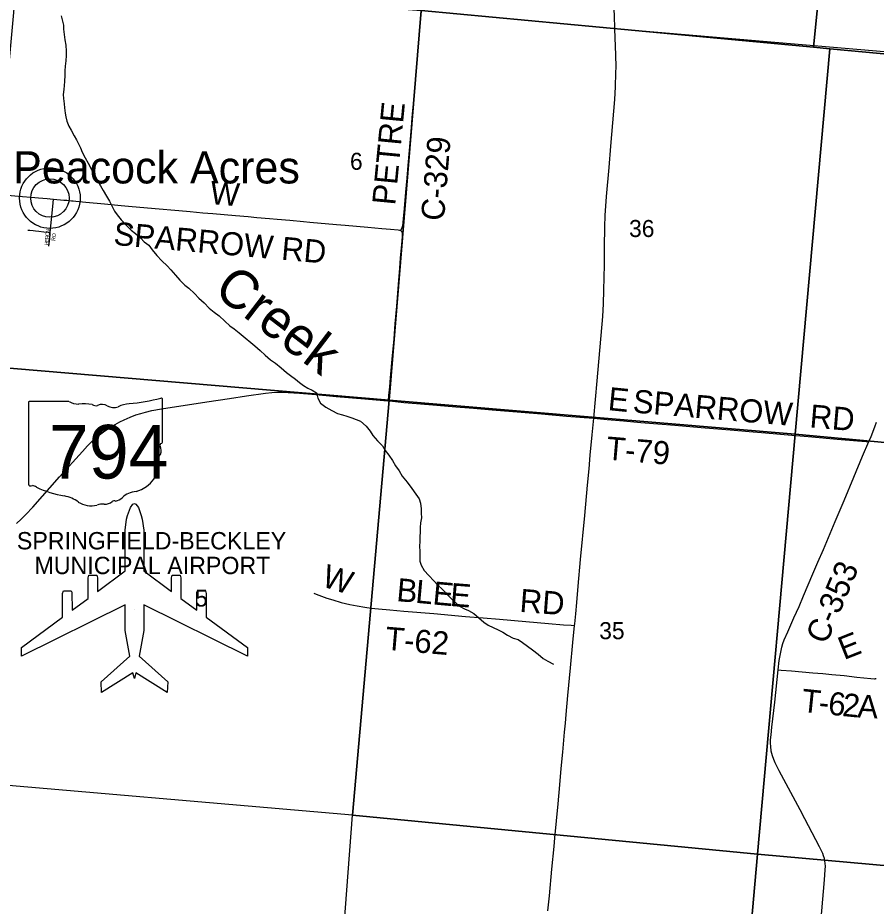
# Model space of a CAD drawing. Extents: x 1410790 to 1770854, y 566777 to 831614.
# Drawn here: x 1591844 to 1602980, y 670853 to 682381 of the extents above; entities that cross this region are included whole.
import ezdxf

# ---------------------------------------------------------------- set-up
doc = ezdxf.new("R2010")
doc.units = 0
for name, color, linetype in [('GM_X_Airport_Class_1', 7, 'Continuous'), ('GM_X_Airport_Location_Class_1', 7, 'Continuous'), ('GM_X_Airport_Text_Class_1', 7, 'Continuous'), ('GM_X_County_Road', 7, 'Continuous'), ('GM_X_County_Road_Text', 7, 'Continuous'), ('GM_X_Minor_River', 7, 'Continuous'), ('GM_X_Minor_River_Text', 7, 'Continuous'), ('GM_X_Section', 7, 'Continuous'), ('GM_X_Section_Text', 7, 'Continuous'), ('GM_X_State_Location', 7, 'Continuous'), ('GM_X_State_Route', 7, 'Continuous'), ('GM_X_State_Shield', 7, 'Continuous'), ('GM_X_Township', 7, 'Continuous'), ('GM_X_Township_Road', 7, 'Continuous'), ('GM_X_Township_Road_Text', 7, 'Continuous'), ('GM_X_Township_Subdivision', 7, 'Continuous'), ('GM_X_Township_Subdivision_Text', 7, 'Continuous'), ('GM_X_Unincorporated', 7, 'Continuous'), ('GM_X_Unincorporated_Location', 7, 'Continuous'), ('GM_X_Unincorporated_Text', 7, 'Continuous')]:
    doc.layers.add(name, color=color, linetype=linetype)

msp = doc.modelspace()

# ---------------------------------------------------------------- linework, layer by layer
at = {"layer": 'GM_X_Airport_Class_1'}
for points in [[(1593357, 673806), (1593338, 673880), (1592930, 673627), (1592924, 673765), (1593296, 674099), (1593236, 674431), (1593236, 674762), (1591890, 674098), (1591890, 674208), (1592425, 674604), (1592425, 674911), (1592435, 674944), (1592538, 674944), (1592546, 674928), (1592548, 674694), (1592755, 674847), (1592755, 675116), (1592764, 675148), (1592868, 675148), (1592877, 675116), (1592877, 674938), (1593236, 675203), (1593236, 675734), (1593254, 675874), (1593268, 675924), (1593304, 676026), (1593338, 676071), (1593357, 676079)], [(1593357, 676079), (1593375, 676071), (1593409, 676026), (1593445, 675924), (1593459, 675874), (1593477, 675734), (1593477, 675203), (1593836, 674938), (1593836, 675116), (1593845, 675148), (1593949, 675148), (1593958, 675116), (1593958, 674847), (1594165, 674694), (1594167, 674928), (1594175, 674944), (1594278, 674944), (1594288, 674911), (1594288, 674604), (1594823, 674208), (1594823, 674098), (1593477, 674762), (1593477, 674431), (1593417, 674099), (1593789, 673765), (1593783, 673627), (1593375, 673880), (1593357, 673806)]]:
    msp.add_lwpolyline(points, dxfattribs=at)
at = {"layer": 'GM_X_Airport_Location_Class_1'}
msp.add_line((1593357, 674708), (1593357, 674708), dxfattribs=at)
at = {"layer": 'GM_X_County_Road'}
for points in [[(1596811, 679620), (1596823, 679641), (1596831, 679660), (1596837, 679686), (1596843, 679722), (1596848, 679775), (1596859, 679906), (1596878, 680119), (1596894, 680299), (1596909, 680462), (1596946, 680904), (1596966, 681133), (1596984, 681345), (1597007, 681624), (1597034, 681951), (1597057, 682212), (1597074, 682392), (1597079, 682458), (1597079, 682470), (1597079, 682471)], [(1591575, 680099), (1591580, 680095), (1591591, 680090), (1591599, 680088), (1591607, 680088), (1591852, 680068), (1592065, 680050), (1592114, 680046), (1592170, 680040), (1592223, 680035), (1592265, 680032), (1592306, 680027)], [(1592306, 680027), (1592440, 680015), (1592478, 680012), (1592541, 680006), (1592564, 680004), (1592599, 680001), (1592725, 679989), (1592970, 679967), (1593183, 679947), (1593280, 679938), (1593624, 679907), (1593934, 679878), (1594081, 679865), (1594244, 679851), (1594375, 679840), (1594522, 679827), (1594669, 679815), (1594833, 679800), (1594947, 679790), (1595110, 679775), (1595209, 679767), (1595372, 679754), (1595552, 679738), (1595634, 679730), (1595977, 679700), (1596091, 679689), (1596238, 679676), (1596385, 679663), (1596565, 679646), (1596679, 679636), (1596778, 679629), (1596795, 679626), (1596803, 679624), (1596811, 679620)], [(1596811, 679620), (1596819, 679613), (1596824, 679607), (1596827, 679598), (1596830, 679590), (1596830, 679582), (1596831, 679573), (1596830, 679539), (1596822, 679441), (1596806, 679261), (1596795, 679130), (1596779, 678918), (1596755, 678640), (1596737, 678411), (1596720, 678214), (1596696, 677953), (1596674, 677708), (1596664, 677594), (1596653, 677479), (1596651, 677463), (1596646, 677409)], [(1602884, 676881), (1602913, 676949), (1602962, 677071), (1602983, 677133)], [(1601710, 673921), (1601723, 674040), (1601732, 674105), (1601745, 674169), (1601756, 674216), (1601770, 674263), (1601787, 674309), (1601833, 674414), (1601913, 674594), (1601979, 674744), (1602036, 674880), (1602157, 675167), (1602223, 675317), (1602294, 675483), (1602448, 675845), (1602562, 676118), (1602690, 676420), (1602804, 676692), (1602884, 676881)], [(1602251, 670541), (1602309, 671194), (1602318, 671325), (1602320, 671375), (1602318, 671408), (1602314, 671441), (1602307, 671473), (1602298, 671505), (1602286, 671536), (1602243, 671625), (1602052, 671988), (1601992, 672105), (1601723, 672612), (1601671, 672714), (1601651, 672759), (1601634, 672804), (1601625, 672835), (1601618, 672867), (1601611, 672932), (1601609, 672964), (1601610, 673013), (1601615, 673078), (1601626, 673176), (1601663, 673502), (1601710, 673921)]]:
    msp.add_lwpolyline(points, dxfattribs=at)
at = {"layer": 'GM_X_Minor_River'}
for points in [[(1592408, 682405), (1592425, 682335), (1592435, 682283), (1592438, 682231), (1592446, 682164), (1592453, 682096), (1592466, 682024), (1592470, 681946), (1592471, 681892), (1592468, 681824), (1592460, 681752), (1592455, 681691), (1592453, 681637), (1592448, 681555), (1592445, 681501), (1592441, 681449), (1592434, 681385), (1592438, 681331), (1592445, 681265), (1592450, 681213), (1592458, 681145), (1592467, 681094), (1592481, 681038), (1592508, 680976), (1592536, 680921), (1592577, 680849), (1592604, 680799), (1592630, 680746), (1592657, 680692), (1592681, 680638), (1592716, 680565), (1592755, 680493), (1592799, 680410), (1592824, 680360), (1592856, 680309), (1592887, 680253), (1592917, 680202), (1592952, 680138), (1592995, 680067), (1593033, 679999), (1593062, 679941), (1593097, 679872), (1593133, 679822), (1593184, 679757), (1593246, 679694), (1593315, 679625), (1593373, 679581), (1593436, 679526)], [(1593436, 679526), (1593485, 679475), (1593545, 679429), (1593588, 679368), (1593646, 679298), (1593713, 679229), (1593780, 679164), (1593830, 679109), (1593891, 679043), (1593947, 678978), (1594012, 678913), (1594064, 678871), (1594135, 678802), (1594194, 678743), (1594262, 678680), (1594325, 678614), (1594393, 678563), (1594458, 678512), (1594529, 678445), (1594595, 678384), (1594650, 678344), (1594716, 678293), (1594793, 678226), (1594867, 678167), (1594918, 678123), (1594988, 678062), (1595055, 678001), (1595124, 677944), (1595188, 677898), (1595261, 677839), (1595329, 677780), (1595382, 677741), (1595446, 677691), (1595500, 677650), (1595551, 677609), (1595605, 677573), (1595661, 677548), (1595720, 677515), (1595736, 677447), (1595769, 677381), (1595840, 677330), (1595916, 677283), (1595992, 677246), (1596057, 677229), (1596113, 677213), (1596179, 677188), (1596233, 677170), (1596289, 677147), (1596362, 677082), (1596417, 677015), (1596451, 676961), (1596512, 676892), (1596573, 676825), (1596611, 676767), (1596658, 676704), (1596706, 676636), (1596745, 676567), (1596790, 676501), (1596832, 676432), (1596895, 676355), (1596954, 676272), (1597007, 676200), (1597049, 676137), (1597068, 676081), (1597075, 676009), (1597077, 675955), (1597080, 675893), (1597068, 675827), (1597063, 675768), (1597061, 675590), (1597055, 675522), (1597058, 675458), (1597059, 675386), (1597059, 675332), (1597076, 675277), (1597114, 675207), (1597177, 675146), (1597242, 675077), (1597288, 675025), (1597353, 674964), (1597426, 674885), (1597500, 674810), (1597575, 674747), (1597639, 674711), (1597691, 674692), (1597762, 674651), (1597826, 674596), (1597889, 674540), (1597945, 674499), (1598074, 674438), (1598138, 674407), (1598197, 674372), (1598269, 674333), (1598333, 674313), (1598390, 674276), (1598454, 674227), (1598521, 674178), (1598593, 674122), (1598658, 674067), (1598718, 674032), (1598794, 673993)]]:
    msp.add_lwpolyline(points, dxfattribs=at)
at = {"layer": 'GM_X_Section'}
for points in [[(1602695, 687247), (1602165, 681998), (1597077, 682473), (1596853, 682491), (1597349, 687757)], [(1607998, 686724), (1607465, 681505), (1602379, 681977), (1602165, 681998), (1602695, 687247)], [(1591842, 682981), (1596853, 682491), (1597077, 682473), (1596660, 677418), (1591372, 677863)], [(1597077, 682473), (1602165, 681998), (1602379, 681977), (1601930, 676978), (1596660, 677418)], [(1602379, 681977), (1607465, 681505), (1607768, 681473), (1607330, 676476), (1601930, 676978)], [(1591372, 677863), (1596660, 677418), (1596188, 672035), (1590866, 672495)], [(1601930, 676978), (1601438, 671529), (1596188, 672035), (1596660, 677418)], [(1607330, 676476), (1606796, 671049), (1601438, 671529), (1601930, 676978)], [(1601438, 671529), (1600958, 666121), (1595774, 666598), (1596188, 672035)], [(1606796, 671049), (1606279, 665616), (1600958, 666121), (1601438, 671529)]]:
    msp.add_lwpolyline(points, close=True, dxfattribs=at)
at = {"layer": 'GM_X_State_Route'}
for points in [[(1599589, 682260), (1599584, 682389), (1599581, 682504), (1599581, 682700), (1599583, 682848), (1599588, 682979), (1599600, 683159), (1599614, 683306), (1599664, 683779), (1599672, 683860)], [(1598722, 670793), (1598740, 670990), (1598773, 671333), (1598800, 671627), (1598812, 671741), (1598852, 672182), (1598875, 672427), (1598894, 672640), (1598914, 672852), (1598938, 673113), (1598947, 673228), (1598958, 673342), (1598981, 673587), (1599016, 673946), (1599046, 674273), (1599068, 674497), (1599070, 674518), (1599081, 674649), (1599094, 674796), (1599114, 675008), (1599145, 675351), (1599199, 675923), (1599233, 676315), (1599254, 676527), (1599270, 676707), (1599294, 676968), (1599315, 677184), (1599359, 677671), (1599383, 677915), (1599413, 678259), (1599432, 678504), (1599441, 678668), (1599448, 678848), (1599454, 679176), (1599453, 679406), (1599459, 679668), (1599465, 679816), (1599483, 680061), (1599514, 680437), (1599536, 680715), (1599587, 681320), (1599596, 681484), (1599603, 681664), (1599605, 681746), (1599602, 681894), (1599590, 682237), (1599590, 682237), (1599589, 682260)], [(1591829, 675821), (1591889, 675876), (1591947, 675935), (1592037, 676031), (1592385, 676424), (1592682, 676753), (1592748, 676825), (1592806, 676883), (1592854, 676927), (1592905, 676969), (1592957, 677008), (1593025, 677054), (1593109, 677105), (1593166, 677137), (1593225, 677165), (1593300, 677198), (1593376, 677227), (1593438, 677248), (1593501, 677265), (1593581, 677283), (1593710, 677307), (1593904, 677338), (1593989, 677351), (1594298, 677397), (1594592, 677441), (1594813, 677474), (1595057, 677508), (1595138, 677517), (1595203, 677521), (1595269, 677522), (1595351, 677519), (1595498, 677510), (1595710, 677491), (1595972, 677467), (1596348, 677435), (1596495, 677422), (1596646, 677409), (1596704, 677404)], [(1596704, 677404), (1596854, 677391), (1597018, 677378), (1597279, 677354), (1597525, 677334), (1597754, 677315), (1597999, 677295), (1598375, 677264), (1598637, 677242), (1598964, 677213), (1599193, 677194), (1599315, 677184)]]:
    msp.add_lwpolyline(points, dxfattribs=at)
at = {"layer": 'GM_X_State_Shield'}
for p, q in [((1591981, 677384), (1591981, 676327)), ((1592508, 677402), (1591999, 677402)), ((1593722, 676876), (1593722, 677428)), ((1593721, 676876), (1593722, 676876))]:
    msp.add_line(p, q, dxfattribs=at)
for centre, major_axis, start_param, end_param in [((1592001, 677386), (20.2, 0), 1.712693, 3.28349), ((1592630, 677525), (196, 0), 4.042523, 4.731795), ((1592694, 676809), (702, 0), 1.404758, 1.657858), ((1592854, 677392), (56.4, 0), 3.836095, 5.185415), ((1592937, 677270), (117, 0), 0.950623, 2.079405), ((1593337, 677079), (371, 0), 1.699011, 2.107814), ((1593102, 678843), (1845, 0), 4.814394, 5.042369), ((1593702, 677431), (19.4, 0), 6.141152, 7.989035), ((1593088, 677437), (141, 0), 4.081561, 5.145723), ((1593717, 676835), (30, 0), 1.883978, 3.671073), ((1593526, 676765), (180, 0), 5.934695, 6.695948), ((1593701, 676874), (20.7, 0), 5.05454, 6.418171), ((1593791, 676644), (131, 0), 2.387724, 3.262537), ((1593205, 676574), (462, 0), 5.101752, 6.440018), ((1592002, 676325), (20.3, 0), 3.00124, 4.508301), ((1592005, 676433), (155, 0), 4.665946, 4.897461), ((1592036, 676266), (56, 0), 0.519207, 1.627899), ((1592743, 677216), (1333, 0), 4.195997, 4.488961), ((1593400, 676031), (253, 0), 1.647645, 2.488434), ((1592346, 675853), (417, 0), 0.823519, 1.323587), ((1592797, 676261), (265, 0), 4.026481, 4.996735), ((1592969, 676182), (141, 0), 4.691044, 5.507374), ((1593096, 676080), (39.7, 0), 1.147584, 2.315152), ((1593079, 676225), (149, 0), 4.937069, 5.64225), ((1592950, 675896), (217, 0), 1.495662, 1.94098)]:
    msp.add_ellipse(centre, major_axis=major_axis, ratio=0.8, start_param=start_param, end_param=end_param, dxfattribs=at)
at = {"layer": 'GM_X_Township'}
for points in [[(1629570, 687086), (1628688, 679300), (1628420, 679330), (1628062, 679372), (1627883, 679391), (1627721, 679408), (1626002, 679596), (1623846, 679835), (1620640, 680162), (1618425, 680390), (1615342, 680699), (1609469, 681286), (1607758, 681450), (1603640, 681891), (1599590, 682237), (1597079, 682470)], [(1603640, 681891), (1599590, 682237), (1597079, 682470)]]:
    msp.add_lwpolyline(points, dxfattribs=at)
at = {"layer": 'GM_X_Township_Road'}
for points in [[(1599315, 677184), (1599488, 677167), (1599700, 677150), (1599928, 677131), (1600369, 677093), (1600711, 677064), (1601135, 677029), (1601331, 677012), (1601543, 676995), (1601885, 676965), (1602096, 676947), (1602473, 676915), (1602735, 676893), (1602848, 676884), (1602884, 676881)], [(1595683, 674914), (1595714, 674904), (1595852, 674852), (1595930, 674827), (1596040, 674796), (1596152, 674769), (1596248, 674749), (1596345, 674732), (1596426, 674721), (1596524, 674711), (1596671, 674697), (1596850, 674682), (1597242, 674650), (1597650, 674613), (1597879, 674596), (1598091, 674578), (1598434, 674548), (1598728, 674523), (1598924, 674505), (1599022, 674499), (1599068, 674497)], [(1601710, 673921), (1601748, 673918), (1601879, 673907), (1602157, 673883), (1602288, 673872), (1602402, 673861), (1602565, 673845), (1602728, 673827), (1602821, 673818), (1602910, 673810), (1602957, 673805), (1602965, 673805), (1602972, 673806), (1602981, 673807)]]:
    msp.add_lwpolyline(points, dxfattribs=at)
at = {"layer": 'GM_X_Township_Subdivision'}
for points in [[(1592266, 679595), (1592270, 679641), (1592284, 679803), (1592301, 679980), (1592306, 680027)], [(1591975, 679626), (1592001, 679624), (1592043, 679620), (1592072, 679616), (1592119, 679612), (1592183, 679604), (1592245, 679597), (1592266, 679595)], [(1592246, 679416), (1592258, 679512), (1592264, 679577), (1592266, 679595)]]:
    msp.add_lwpolyline(points, dxfattribs=at)
at = {"layer": 'GM_X_Unincorporated'}
for radius in [393, 249]:
    msp.add_circle((1592260, 680041), radius, dxfattribs=at)
at = {"layer": 'GM_X_Unincorporated_Location'}
msp.add_line((1592260, 680041), (1592260, 680041), dxfattribs=at)

# ---------------------------------------------------------------- texts
at = {"layer": 'GM_X_Airport_Text_Class_1'}
for s, p in [('SPRINGFIELD-BECKLEY', (1591832, 675483)), ('MUNICIPAL AIRPORT', (1592061, 675162))]:
    msp.add_text(s, height=225, rotation=0, dxfattribs=at).set_placement(p)
at = {"layer": 'GM_X_County_Road_Text'}
for s, rotation, p in [('PETRE', 84.5073, (1596739, 679941)), ('C-329', 85.3719, (1597372, 679738)), ('W', 354.9366, (1594329, 679966)), ('SPARROW RD', 354.9297, (1593079, 679435)), ('C-353', 67.0572, (1602332, 674239))]:
    msp.add_text(s, height=300, rotation=rotation, dxfattribs=at).set_placement(p)
at = {"layer": 'GM_X_Minor_River_Text'}
msp.add_text('Creek', height=500, rotation=322.6025, dxfattribs=at).set_placement((1594366, 678809))
at = {"layer": 'GM_X_Section_Text'}
for s, p in [('6', (1596153, 680408)), ('36', (1599774, 679536)), ('5', (1594144, 674741)), ('35', (1599387, 674318))]:
    msp.add_text(s, height=221, rotation=0, dxfattribs=at).set_placement(p)
at = {"layer": 'GM_X_State_Location'}
for s in ['s', 'r']:
    msp.add_text(s, height=1, dxfattribs=at).set_placement((1592832, 676785))
msp.add_text('794', height=1, rotation=0, dxfattribs=at).set_placement((1592479, 676713))
at = {"layer": 'GM_X_State_Shield'}
msp.add_text('794', height=696.1, dxfattribs=at).set_placement((1592247, 676402))
at = {"layer": 'GM_X_Township_Road_Text'}
for s, rotation, p in [('E', 354.2881, (1599491, 677291)), ('SPARROW', 355.1773, (1599815, 677260)), ('RD', 355.1502, (1602109, 677066)), ('T-79', 355.0589, (1599469, 676650)), ('W', 342.4898, (1595772, 675009)), ('B', 354.755, (1596749, 674813)), ('L', 354.7547, (1596994, 674791)), ('E', 354.762, (1597218, 674770)), ('E', 355.3022, (1597444, 674750)), ('RD', 355.6029, (1598347, 674673)), ('T-62', 355.1203, (1596602, 674182)), ('E', 21.5978, (1602561, 674045)), ('T', 354.1269, (1602001, 673377)), ('6', 354.1726, (1602347, 673341)), ('2', 354.3106, (1602531, 673322)), ('A', 356.8174, (1602730, 673303)), ('-', 354.1358, (1602224, 673354))]:
    msp.add_text(s, height=300, rotation=rotation, dxfattribs=at).set_placement(p)
at = {"layer": 'GM_X_Township_Subdivision_Text'}
for s, rotation, p in [('R', 84.9177, (1592248, 679506)), ('O', 83.9784, (1592251, 679545)), ('N', 82.1064, (1592256, 679588)), ('RD', 83.994, (1592330, 679484)), ('H', 84.9223, (1592241, 679427)), ('E', 84.9416, (1592245, 679471))]:
    msp.add_text(s, height=50, rotation=rotation, dxfattribs=at).set_placement(p)
at = {"layer": 'GM_X_Unincorporated_Text'}
msp.add_text('Peacock Acres', height=417, rotation=0, dxfattribs=at).set_placement((1591784, 680231))

doc.saveas('drawing.dxf')
